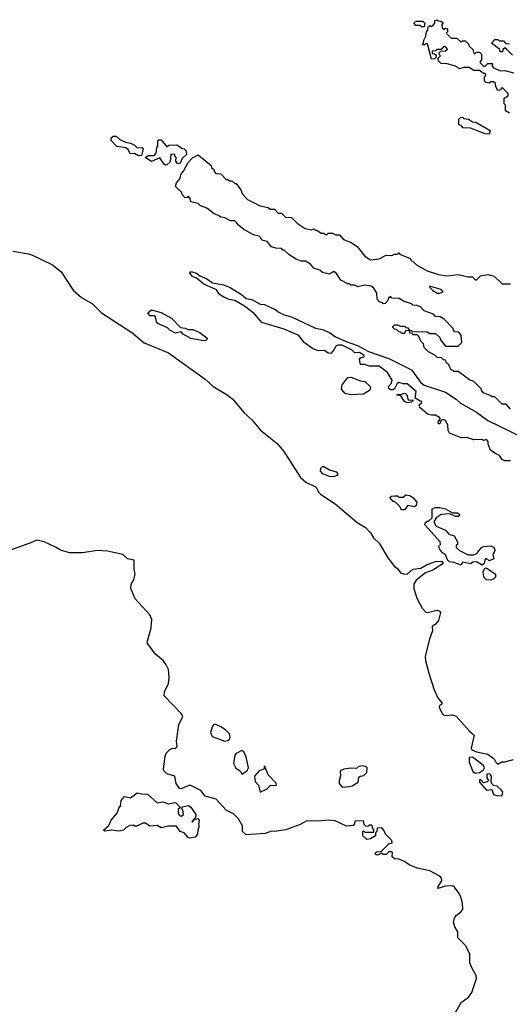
# Model space of a CAD drawing. Extents: x 2029662 to 2246637, y 225654 to 401419.
# Tile 298 of 349: x 2211894 to 2215356, y 246281 to 253250. Entities that reach past the tile are written whole.
import ezdxf

# ---------------------------------------------------------------- set-up
doc = ezdxf.new("R2010")
doc.units = 0

msp = doc.modelspace()

# ---------------------------------------------------------------- linework, layer by layer
at = {"layer": '0CON20XD'}
for points in [[(2214755, 253200), (2214735, 253200), (2214725, 253210), (2214695, 253210), (2214680, 253225), (2214695, 253240), (2214745, 253240), (2214760, 253225), (2214755, 253200)], [(2215358.3, 252588.3), (2215330, 252605), (2215330, 252645), (2215320, 252655), (2215320, 252695), (2215348.3, 252711.7), (2215348.3, 252728.3), (2215305, 252770), (2215288.3, 252751.7), (2215275, 252750), (2215260, 252775), (2215258.3, 252798.3), (2215245, 252810), (2215225, 252810), (2215215, 252800), (2215190, 252805), (2215180, 252815), (2215180, 252845), (2215190, 252855), (2215185, 252870), (2215175, 252870), (2215145, 252890), (2215105, 252890), (2215071.7, 252911.7), (2215035, 252912.5), (2215005, 252902.5), (2214975, 252920), (2214917, 252937), (2214875, 252940), (2214855, 252960), (2214850, 252975), (2214870, 252995), (2214861.7, 253001.7), (2214860, 253015), (2214871.7, 253028.3), (2214905, 253030), (2214918.3, 253041.7), (2214905, 253060), (2214891.7, 253058.3), (2214875, 253040), (2214845, 253040), (2214835, 253030), (2214811.7, 253028.3), (2214811.7, 253011.7), (2214828.3, 253008.3), (2214838.3, 252998.3), (2214840, 252985), (2214827, 252973), (2214805, 252970), (2214778.3, 253078.3), (2214765, 253080), (2214755, 253070), (2214740, 253075), (2214750, 253085), (2214752.5, 253105), (2214767, 253133), (2214770, 253165), (2214780, 253175), (2214781.7, 253198.3), (2214795, 253210), (2214805, 253202.5), (2214818.3, 253211.7), (2214830, 253225), (2214830, 253245), (2214845, 253250), (2214851.7, 253241.7), (2214875, 253240), (2214888.3, 253228.3), (2214880, 253215), (2214881.7, 253191.7), (2214895, 253180), (2214905, 253190), (2214920, 253185), (2214920, 253165), (2214910, 253155), (2214945, 253120), (2214985, 253120), (2215015, 253090), (2215025, 253100), (2215045, 253100), (2215068.3, 253078.3), (2215071.7, 253061.7), (2215098.3, 253038.3), (2215105, 253010), (2215115, 253010), (2215125, 253020), (2215145, 253020), (2215160, 253005), (2215160, 252965), (2215150, 252955), (2215150, 252945), (2215175, 252920), (2215185, 252920), (2215205, 252940), (2215235, 252940), (2215240, 252935), (2215232.5, 252925), (2215245, 252910), (2215295, 252887.5), (2215325, 252890), (2215385, 252873.3)], [(2215378.3, 252998.3), (2215338.3, 253038.3), (2215325, 253050), (2215311.7, 253038.3), (2215308.3, 253021.7), (2215291.7, 253021.7), (2215288.3, 253038.3), (2215230, 253085), (2215255, 253110), (2215275, 253110), (2215285, 253100), (2215315, 253100), (2215331.7, 253081.7), (2215358.3, 253078.3)], [(2215215, 252440), (2215185, 252442.5), (2215081.7, 252481.7), (2215030, 252485), (2215015, 252500), (2215000, 252505), (2215000, 252545), (2215011.7, 252558.3), (2215025, 252560), (2215035, 252550), (2215067, 252547), (2215095, 252527.5), (2215120, 252525), (2215220, 252465), (2215215, 252440)], [(2212735, 252286.7), (2212705, 252302.5), (2212675, 252300), (2212660.7, 252330.7), (2212645, 252343.3), (2212581.7, 252351.7), (2212540, 252395), (2212540, 252415), (2212553.6, 252426.4), (2212576.4, 252426.4), (2212603, 252403), (2212643, 252383), (2212676.4, 252376.4), (2212705, 252362.5), (2212725, 252342.5), (2212760, 252345), (2212767.5, 252335), (2212755, 252290), (2212735, 252286.7)], [(2212925, 252220), (2212915, 252227.5), (2212885, 252272.5), (2212825, 252247.5), (2212780, 252275), (2212805, 252290), (2212845, 252290), (2212860, 252305), (2212862.5, 252345), (2212870, 252355), (2212870, 252395), (2212875, 252400), (2212895, 252400), (2212935, 252350), (2212948.3, 252361.7), (2213005, 252363.3), (2213045, 252337.5), (2213057, 252337), (2213071.7, 252321.7), (2213073.3, 252295), (2213043.3, 252266.7), (2213027.5, 252235), (2213019.3, 252230.7), (2213007.5, 252235), (2212998.3, 252248.3), (2213000, 252275), (2212990, 252285), (2212990, 252295), (2212961.7, 252298.3), (2212957.5, 252245), (2212935, 252222.5), (2212925, 252220)], [(2213427.5, 251815), (2213415, 251826.7), (2213385, 251827.5), (2213345, 251847.5), (2213315, 251852.5), (2213300, 251865), (2213270, 251875), (2213217, 251917), (2213173, 251933), (2213155, 251950), (2213105, 251960), (2213100, 251985), (2213085, 252000), (2213078.3, 251991.7), (2213065, 251990), (2213041.7, 252011.7), (2213038.3, 252028.3), (2212995, 252070), (2213002.5, 252095), (2213027.5, 252125), (2213033.8, 252155), (2213052.7, 252177.3), (2213085, 252240), (2213115, 252272.5), (2213155, 252292.5), (2213248.3, 252218.3), (2213250, 252205), (2213268.3, 252188.3), (2213270, 252175), (2213281.7, 252161.7), (2213315, 252160), (2213355, 252120), (2213365, 252120), (2213375, 252110), (2213395, 252110), (2213415, 252090), (2213425, 252090), (2213457, 252047), (2213470, 252015), (2213505, 251977.5), (2213595, 251932.5), (2213651.7, 251921.7), (2213665, 251910), (2213695, 251910), (2213721.7, 251881.7), (2213745, 251880), (2213773, 251853), (2213815, 251850), (2213855, 251810), (2213913, 251773), (2213955, 251762.5), (2213975, 251770), (2213985, 251760), (2213995, 251760), (2214025, 251740), (2214045, 251740), (2214055, 251730), (2214065, 251730), (2214075, 251740), (2214105, 251740), (2214128.3, 251728.3), (2214155, 251727.5), (2214184, 251694), (2214233.3, 251675), (2214280, 251645), (2214335, 251576.7), (2214375, 251551.2), (2214435, 251556.7), (2214485, 251582.5), (2214525, 251580), (2214545, 251590), (2214565, 251590), (2214575, 251600), (2214581.7, 251591.7), (2214655, 251560), (2214663.6, 251543.6), (2214675, 251537.5), (2214700, 251515), (2214775, 251473.3), (2214855, 251447.5), (2214915, 251436.7), (2214995, 251446), (2215065, 251430), (2215095, 251430), (2215115, 251410), (2215125, 251410), (2215153, 251437), (2215205, 251446.7), (2215250, 251435), (2215305, 251380), (2215365, 251380)], [(2215365, 250492.5), (2215335, 250530), (2215305, 250530), (2215255, 250580), (2215235, 250580), (2215225, 250587.5), (2215175, 250610), (2215160, 250625), (2215160, 250635), (2215105, 250690), (2215075, 250700), (2214995, 250760), (2214965, 250760), (2214955, 250770), (2214945, 250770), (2214928.3, 250808.3), (2214911.7, 250821.7), (2214905, 250840), (2214891.7, 250841.7), (2214877, 250857), (2214845, 250860), (2214830, 250875), (2214785, 250900), (2214755, 250930), (2214750, 250955), (2214730, 250975), (2214717, 251007), (2214705, 251020), (2214675, 251020), (2214668.3, 251028.3), (2214651.7, 251031.7), (2214650, 251050), (2214665, 251050), (2214675, 251040), (2214745, 251042.5), (2214775, 251040), (2214795, 251030), (2214835, 251030), (2214865, 251000), (2214870, 250985), (2214905, 250940), (2214995, 250940), (2215020, 250965), (2215017, 251017), (2214998.3, 251038.3), (2214971.7, 251041.7), (2214961.7, 251051.7), (2214960, 251065), (2214895, 251130), (2214867, 251147), (2214835, 251150), (2214820, 251165), (2214755, 251190), (2214730, 251215), (2214705, 251227.5), (2214675, 251230), (2214665, 251240), (2214608.3, 251258.3), (2214577, 251277), (2214525, 251280), (2214515, 251290), (2214501.7, 251278.3), (2214498.3, 251261.7), (2214478.3, 251241.7), (2214465, 251240), (2214458.3, 251248.3), (2214441.7, 251251.7), (2214421.7, 251271.7), (2214420, 251315), (2214399.3, 251349.3), (2214380, 251365), (2214335, 251370), (2214285, 251360), (2214265, 251370), (2214235, 251370), (2214225, 251380), (2214215, 251380), (2214165, 251407.5), (2214133.9, 251453.9), (2214115, 251467.5), (2214085, 251450), (2214035, 251460), (2214017, 251477), (2213975, 251492.5), (2213949.3, 251519.3), (2213915, 251540), (2213885, 251540), (2213850, 251555), (2213800, 251585), (2213765, 251620), (2213755, 251620), (2213745, 251630), (2213705, 251632.5), (2213675, 251642.5), (2213645, 251680), (2213605, 251690), (2213600, 251705), (2213587, 251717), (2213548.3, 251728.3), (2213480, 251765), (2213440, 251795), (2213427.5, 251815)], [(2211845, 251610.6), (2211955, 251592), (2211985, 251583.8), (2212125, 251515.8), (2212186.2, 251465), (2212272.9, 251335), (2212331.2, 251285), (2212407.9, 251237.9), (2212471.2, 251175), (2212686.6, 251036.6), (2212773.4, 250963.4), (2212945, 250891.4), (2213205.4, 250705.4), (2213261.2, 250655), (2213355, 250600), (2213401.2, 250565), (2213479.7, 250469.7), (2213538, 250415), (2213595.8, 250345.8), (2213715, 250251.2), (2213762, 250195), (2213878.8, 250008.8), (2213917.3, 249977.3), (2213986.7, 249945), (2213996.2, 249935), (2214006.7, 249905), (2214020.9, 249890.9), (2214125, 249824), (2214280.9, 249690.9), (2214338.8, 249655), (2214375, 249618), (2214395, 249583.8), (2214435, 249546.2), (2214495, 249446.7), (2214542, 249382), (2214566.7, 249365), (2214586, 249336), (2214607, 249327), (2214633.1, 249326.9), (2214675, 249360), (2214731.7, 249368.3), (2214775, 249393.3), (2214833.9, 249416.1), (2214876.7, 249416.7), (2214888.3, 249408.3), (2214880, 249395), (2214815, 249354), (2214764.2, 249335.8), (2214697.1, 249282.9), (2214680, 249255), (2214680.8, 249225), (2214702.5, 249155), (2214741.2, 249085), (2214765, 249057.5), (2214776.4, 249053.6), (2214845, 249071.2), (2214862.5, 249065), (2214870, 249055), (2214855, 248997.5), (2214835, 248972.5), (2214810, 248955), (2214813.8, 248925), (2214791.2, 248865), (2214762, 248745), (2214764.1, 248714.1), (2214786.2, 248625), (2214825, 248507.5), (2214850.3, 248450.3), (2214880, 248415), (2214880, 248405), (2214863.6, 248396.4), (2214861.2, 248385), (2214883.3, 248335), (2214900, 248325), (2214955, 248329.2), (2214981.2, 248321.2), (2215074, 248215), (2215107, 248187), (2215087.5, 248095), (2215091.7, 248081.7), (2215125, 248067.5), (2215205, 248052.5), (2215249.3, 248019.3), (2215260, 247995), (2215275, 247980), (2215303.3, 247996.7), (2215325, 247996.7), (2215385.8, 248014.2)], [(2215365, 250126.7), (2215325, 250127.5), (2215307, 250137), (2215286.1, 250166.1), (2215255, 250183.3), (2215223.9, 250203.9), (2215207.5, 250245), (2215207.5, 250265), (2215195, 250280), (2215175, 250272.5), (2215165, 250280), (2215105, 250276.7), (2215055, 250292.5), (2215015, 250290), (2214933.9, 250323.9), (2214923.6, 250343.6), (2214921.7, 250381.7), (2214905, 250412.5), (2214885, 250420), (2214871.7, 250408.3), (2214865, 250390), (2214855, 250390), (2214852.5, 250405), (2214870, 250425), (2214862.5, 250435), (2214835, 250450), (2214805, 250450), (2214778.3, 250458.3), (2214722.5, 250505), (2214720, 250525), (2214738.3, 250541.7), (2214738.3, 250548.3), (2214725, 250550), (2214691.7, 250571.7), (2214698.8, 250618.8), (2214635, 250672.5), (2214605, 250673.3), (2214575, 250683.3), (2214563.9, 250676.1), (2214545, 250637.5), (2214535, 250630), (2214515, 250630), (2214505, 250640), (2214502.5, 250655), (2214522.3, 250677.7), (2214527.7, 250697.7), (2214493.9, 250753.9), (2214437, 250797), (2214365, 250796.7), (2214335, 250810), (2214305, 250810), (2214296.7, 250845), (2214305, 250857.5), (2214330, 250865), (2214327.5, 250875), (2214297.5, 250895), (2214265, 250892.5), (2214245, 250910), (2214175, 250947.5), (2214145, 250947.5), (2214130, 250940), (2214117.5, 250915), (2214093, 250887), (2214075, 250890), (2214048.3, 250908.3), (2214005, 250905.4), (2213964, 250924), (2213904.7, 250964.7), (2213867.5, 251015), (2213765, 251060), (2213606.4, 251106.4), (2213555, 251167.5), (2213483.6, 251223.6), (2213415, 251262.5), (2213375, 251270), (2213336.4, 251286.4), (2213307.5, 251305), (2213285, 251337.5), (2213195, 251377.5), (2213145, 251420), (2213115, 251432.5), (2213097.5, 251455), (2213100, 251465), (2213113.6, 251466.4), (2213145, 251456.7), (2213167.5, 251437.5), (2213217.5, 251415), (2213258.3, 251388.3), (2213335, 251373.8), (2213382.5, 251355), (2213462.5, 251305), (2213495, 251277.5), (2213535, 251270), (2213595, 251237.5), (2213625, 251233.3), (2213705, 251196.7), (2213721.7, 251181.7), (2213765, 251160), (2213815.9, 251145.9), (2213985, 251067.5), (2214035, 251056.7), (2214085, 251036), (2214126.1, 251006.1), (2214202, 250972), (2214282.5, 250945), (2214361.2, 250901.2), (2214505, 250852), (2214665, 250771.2), (2214727.5, 250685), (2214755, 250662.5), (2214905, 250613.3), (2214980, 250565), (2215010, 250535), (2215125, 250472.5), (2215205, 250413.3), (2215535, 250253.3)], [(2214865, 251314), (2214888.8, 251325), (2214875, 251341.2), (2214792.5, 251365), (2214793.3, 251355), (2214814.4, 251334.4), (2214845, 251314), (2214865, 251314)], [(2213195, 250977.5), (2213105, 250993.3), (2213050, 251025), (2213035, 251040), (2212995, 251032.5), (2212955, 251052.5), (2212938.3, 251068.3), (2212870.8, 251100.8), (2212862.1, 251112.1), (2212855, 251147.5), (2212845, 251153.8), (2212813.8, 251153.8), (2212800, 251175), (2212825, 251197.5), (2212895, 251176.7), (2212968.3, 251138.3), (2213031.7, 251071.7), (2213065, 251067.5), (2213085, 251057.5), (2213117, 251057), (2213167, 251037), (2213220, 250995), (2213215, 250982.5), (2213195, 250977.5)], [(2214615, 251030), (2214595, 251030), (2214588.3, 251038.3), (2214575, 251040), (2214558.3, 251058.3), (2214545, 251060), (2214531.7, 251071.7), (2214531.7, 251078.3), (2214545, 251090), (2214565, 251090), (2214585, 251080), (2214615, 251080), (2214621.7, 251071.7), (2214638.3, 251068.3), (2214650, 251050), (2214621.7, 251048.3), (2214615, 251030)], [(2214235, 250594.1), (2214194.8, 250604.8), (2214170.7, 250635), (2214175.4, 250665), (2214215, 250717.1), (2214235, 250720.6), (2214305, 250693.5), (2214335, 250688.5), (2214373.1, 250655), (2214375.7, 250645), (2214366.9, 250625), (2214325, 250600.6), (2214235, 250594.1)], [(2214635, 250537.5), (2214615, 250547.5), (2214588.3, 250588.3), (2214563, 250593), (2214561.7, 250598.3), (2214595, 250600), (2214615, 250607.5), (2214625, 250602.5), (2214632.5, 250595), (2214640.7, 250560.7), (2214678.3, 250558.3), (2214665, 250542.5), (2214635, 250537.5)], [(2214115, 250014.3), (2214083.9, 250016.1), (2214036.7, 250035), (2214021.2, 250055), (2214023.9, 250076.1), (2214035, 250087.5), (2214045, 250087.5), (2214084.1, 250064.1), (2214130.7, 250050.7), (2214142.5, 250035), (2214136.1, 250023.9), (2214115, 250014.3)], [(2214615, 249780), (2214591.7, 249781.7), (2214587, 249797), (2214568.3, 249818.3), (2214545, 249840), (2214535, 249840), (2214511.7, 249868.3), (2214523, 249877), (2214545, 249880), (2214565, 249880), (2214575, 249870), (2214605, 249870), (2214625, 249887.5), (2214651.7, 249881.7), (2214675, 249867.5), (2214702.5, 249835), (2214698.3, 249811.7), (2214685, 249802.5), (2214638.3, 249811.7), (2214615, 249780)], [(2215165, 249390), (2215125, 249412.5), (2215098.3, 249411.7), (2215085, 249400), (2215025, 249410), (2215015, 249390), (2214965, 249408.8), (2214933, 249413), (2214921.7, 249421.7), (2214905, 249462.5), (2214885, 249476.7), (2214863.8, 249505), (2214857.5, 249525), (2214870, 249535), (2214866.7, 249555), (2214760, 249675), (2214761.7, 249688.3), (2214775, 249700), (2214785, 249700), (2214810, 249725), (2214811.7, 249788.3), (2214835, 249797.5), (2214865, 249796.7), (2214905, 249787.5), (2214955, 249760), (2214989.3, 249759.3), (2215005, 249750), (2215005, 249740), (2214995, 249733.3), (2214975, 249733.3), (2214935, 249752.5), (2214875, 249747.5), (2214840, 249725), (2214822.5, 249695), (2214840, 249665), (2214905, 249637.5), (2214929.3, 249609.3), (2214966.6, 249596.6), (2214990, 249555), (2214990, 249535), (2214981.7, 249528.3), (2214980, 249515), (2215005, 249492.5), (2215065, 249463.3), (2215105, 249462.5), (2215130, 249475), (2215157, 249513), (2215175, 249522.5), (2215225, 249526.7), (2215245, 249517.5), (2215257.5, 249495), (2215240, 249465), (2215247.5, 249435), (2215215, 249420), (2215191.7, 249438.3), (2215183, 249427), (2215178.3, 249401.7), (2215165, 249390)], [(2214074.2, 247584.2), (2214005, 247578.1), (2213925, 247580), (2213877.5, 247555), (2213775, 247516), (2213695.8, 247504.2), (2213675, 247506.2), (2213630.7, 247489.3), (2213495, 247481.4), (2213470, 247505), (2213469.2, 247545), (2213442, 247595), (2213405, 247630), (2213354.5, 247654.5), (2213282.6, 247732.6), (2213205, 247754.3), (2213174.6, 247794.6), (2213105, 247830), (2213095, 247832.5), (2213035, 247805.8), (2213025, 247809.2), (2213001.2, 247845), (2212990, 247895), (2212935, 247912.5), (2212913.9, 247933.9), (2212911.2, 247945), (2212922.2, 248035), (2212930.7, 248059.3), (2212955, 248086), (2212975, 248093.3), (2212995, 248092.5), (2213006.7, 248105), (2213002.9, 248145), (2213019.1, 248260.9), (2213046.7, 248315), (2213037.3, 248337.3), (2212916.2, 248465), (2212916.6, 248493.4), (2212945, 248551.2), (2212951.2, 248595), (2212945, 248650), (2212930.4, 248685), (2212907.5, 248715), (2212857.3, 248757.3), (2212798, 248835), (2212796, 248845), (2212824.3, 248945), (2212828.2, 249005), (2212815, 249037.5), (2212711.1, 249151.1), (2212680, 249225), (2212681.2, 249255), (2212701.7, 249288.3), (2212710, 249325), (2212702.9, 249362.9), (2212703.3, 249425), (2212655, 249434.2), (2212623.9, 249463.9), (2212515, 249488), (2212445, 249492.5), (2212335, 249476), (2212245, 249476.2), (2212182.5, 249495), (2212146.1, 249516.1), (2212067.5, 249555), (2212015, 249567.5), (2211965.9, 249544.1), (2211795, 249483.5)], [(2215225, 249284.3), (2215195, 249285.8), (2215176, 249305), (2215172.5, 249345), (2215185, 249370), (2215198.3, 249368.3), (2215258.8, 249325), (2215258.8, 249305), (2215247.3, 249292.7), (2215225, 249284.3)], [(2213345, 248144), (2213365, 248148), (2213379.7, 248160.3), (2213382.5, 248175), (2213376.3, 248196.3), (2213350, 248225), (2213315, 248245.7), (2213276.7, 248263.3), (2213265, 248260), (2213253.8, 248245), (2213244, 248206), (2213255, 248176.7), (2213345, 248144)], [(2213465, 247910), (2213503, 247937), (2213512.5, 247955), (2213495, 248032.5), (2213478, 248068), (2213465, 248077.5), (2213425, 248056.7), (2213416.2, 248045), (2213406.7, 247986.7), (2213422.7, 247952.7), (2213452.5, 247935), (2213465, 247910)], [(2215115, 247917.5), (2215145, 247922.5), (2215175, 247940), (2215180, 247955), (2215175, 247972.5), (2215095, 248030), (2215071.7, 248028.3), (2215073.3, 247995), (2215099.3, 247929.3), (2215115, 247917.5)], [(2213595, 247782.5), (2213645, 247807.5), (2213668.3, 247831.7), (2213705, 247830), (2213710, 247835), (2213706.4, 247846.4), (2213650, 247905), (2213625, 247970), (2213620, 247945), (2213586.7, 247933.3), (2213553.3, 247895), (2213558.3, 247858.3), (2213581.7, 247831.7), (2213595, 247782.5)], [(2214175, 247817.5), (2214225, 247823.8), (2214245, 247827.5), (2214286.7, 247853.3), (2214291.7, 247888.3), (2214303, 247897), (2214328.3, 247901.7), (2214348.3, 247921.7), (2214350, 247955), (2214340, 247965), (2214315, 247970), (2214288.3, 247961.7), (2214275, 247950), (2214235, 247952.5), (2214185, 247946.2), (2214160, 247935), (2214162.5, 247895), (2214153.3, 247865), (2214153.9, 247843.9), (2214175, 247817.5)], [(2215275, 247757.5), (2215305, 247760), (2215310, 247785), (2215299.3, 247799.3), (2215270, 247825), (2215245, 247830), (2215235, 247840), (2215227.5, 247855), (2215230, 247895), (2215220.7, 247910.7), (2215205, 247913.3), (2215196.7, 247905), (2215197.5, 247885), (2215210, 247865), (2215200, 247855), (2215175, 247850), (2215155, 247870), (2215145, 247870), (2215145, 247852.5), (2215195, 247797.5), (2215231.7, 247801.7), (2215245, 247767.5), (2215275, 247757.5)], [(2213095, 247457.5), (2213085, 247462.5), (2213056.2, 247496.2), (2213027.5, 247505), (2213001.7, 247541.7), (2212945, 247542.5), (2212895, 247530), (2212865, 247547.5), (2212815, 247543.3), (2212783, 247563), (2212765, 247563.3), (2212723, 247543), (2212705, 247542.5), (2212695, 247550), (2212673.6, 247546.4), (2212646.4, 247533.6), (2212627.5, 247515), (2212595, 247506.7), (2212545, 247514), (2212495, 247507.5), (2212487.5, 247515), (2212524.1, 247545.9), (2212540, 247585), (2212583.3, 247635), (2212595, 247670), (2212607, 247683), (2212611.2, 247725), (2212635, 247752.5), (2212676.4, 247743.6), (2212725, 247778.8), (2212755, 247770), (2212798.3, 247768.3), (2212865, 247707.5), (2212905, 247713.3), (2212945, 247700), (2212985, 247710), (2212997, 247707), (2213030, 247675), (2213015, 247660), (2213013.3, 247635), (2213025, 247617.5), (2213035, 247613.3), (2213052.5, 247625), (2213047, 247657), (2213040, 247665), (2213041.7, 247678.3), (2213085, 247687.5), (2213105, 247677.5), (2213138.8, 247625), (2213137.5, 247602.5), (2213110, 247575), (2213115, 247572.5), (2213130, 247590), (2213153.3, 247596.7), (2213162.5, 247585), (2213157.5, 247555), (2213162.5, 247545), (2213152.5, 247515), (2213151.2, 247485), (2213135, 247463.3), (2213095, 247457.5)], [(2214967.7, 246212.3), (2215015, 246293.8), (2215067, 246333), (2215091.2, 246365), (2215123.8, 246465), (2215121.2, 246485), (2215094.4, 246534.4), (2215076.7, 246575), (2215077.3, 246637.3), (2215050, 246695), (2214991.7, 246751.7), (2214992.5, 246795), (2214970.4, 246830.5), (2214961.7, 246861.7), (2214968.3, 246891.7), (2214979.6, 246910.5), (2215012.5, 246935), (2215026.7, 246955), (2215026.2, 246995), (2215015.8, 247035), (2215002.5, 247065), (2214969.7, 247109.7), (2214955, 247120), (2214905, 247118.1), (2214850, 247100), (2214852.5, 247115), (2214878.8, 247155), (2214877.5, 247175), (2214865, 247187.5), (2214795, 247226.7), (2214705, 247244), (2214648.7, 247268.7), (2214615, 247292), (2214575, 247308), (2214545, 247310), (2214527.5, 247325), (2214530, 247355), (2214525, 247360), (2214505, 247360), (2214485, 247342.5), (2214465, 247342.5), (2214455, 247350), (2214425, 247337.5), (2214410.7, 247340.7), (2214410, 247355), (2214425, 247362.5), (2214448.3, 247361.7), (2214505, 247417.5), (2214527.5, 247425), (2214525, 247440), (2214480, 247485), (2214470, 247515), (2214455, 247530), (2214421.7, 247528.3), (2214420, 247505), (2214410, 247495), (2214410, 247475), (2214375, 247453.3), (2214348.3, 247448.3), (2214320, 247475), (2214320, 247505), (2214325, 247510), (2214335, 247500), (2214395, 247500), (2214400, 247515), (2214390, 247525), (2214385, 247550), (2214365, 247550), (2214355, 247540), (2214341.7, 247541.7), (2214330, 247555), (2214325, 247580), (2214265, 247577.5), (2214261.7, 247558.3), (2214252.5, 247547.5), (2214205, 247542.5), (2214125, 247579.2), (2214074.2, 247584.2)]]:
    msp.add_lwpolyline(points, dxfattribs=at)

doc.saveas('drawing.dxf')
